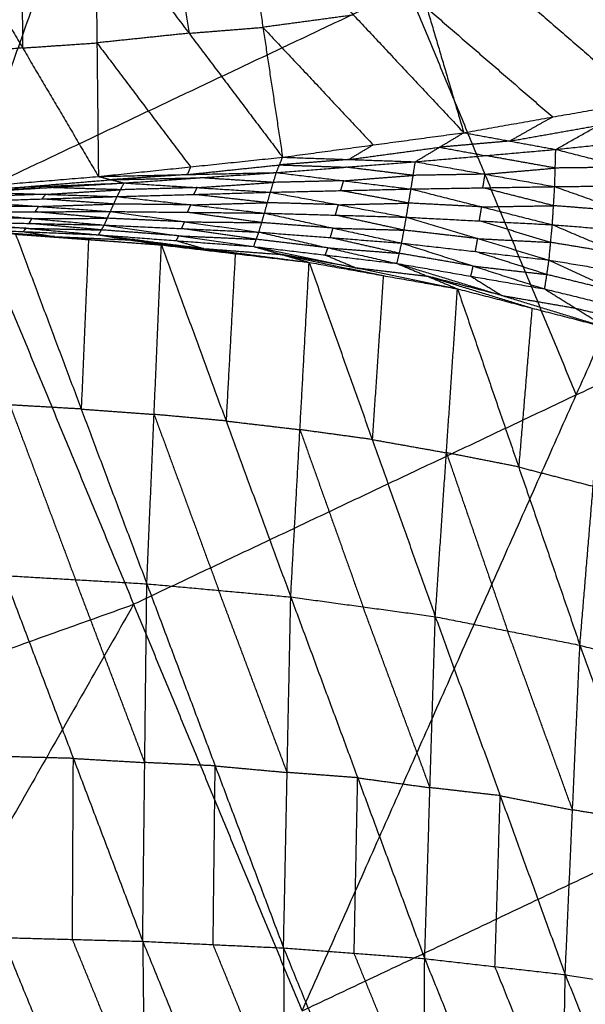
# Model space of a CAD drawing. Header units: millimetres. Extents: x -106 to 110, y -96 to 120.
# Tile 497 of 656: x 30.7 to 34.92, y -62.8 to -55.46. Entities that reach past the tile are written whole.
import ezdxf

# ---------------------------------------------------------------- set-up
doc = ezdxf.new("R2010")
doc.units = ezdxf.units.MM
doc.header["$MEASUREMENT"] = 0
doc.layers.add('Default', color=7, linetype='Continuous', true_color=0x000000)

msp = doc.modelspace()

# ---------------------------------------------------------------- linework, layer by layer
at = {"layer": 'Default'}
for points in [[(30.2937, -56.7884, 4.6759), (31.9399, -52.1324, 4.4319), (33.5861, -47.4764, 4.1879)], [(30.2937, -56.7884, 4.6759), (33.5942, -55.2273, 4.6759), (36.8947, -53.6663, 4.6759)], [(32.8057, -62.8527, 5.5886), (34.8502, -58.2595, 5.1322), (36.8947, -53.6663, 4.6759)], [(34.5463, -54.3222, -0.3923), (34.9424, -55.1958, 0.564), (35.3384, -56.0693, 1.5204)], [(34.5463, -54.3222, -0.3923), (35.3914, -55.0965, 0.5818), (36.2365, -55.8708, 1.5559)], [(33.4621, -54.4455, -0.4987), (33.737, -55.3746, 0.4826), (34.0119, -56.3037, 1.4639)], [(33.4621, -54.4455, -0.4987), (34.4003, -55.2574, 0.5108), (35.3384, -56.0693, 1.5204)], [(31.8164, -54.5939, -0.6362), (31.8896, -55.0781, -0.1366), (31.9628, -55.5624, 0.3629)], [(32.3677, -54.5499, -0.5942), (32.5141, -55.5183, 0.405), (32.6605, -56.4867, 1.4041)], [(32.3677, -54.5499, -0.5942), (33.1898, -55.4268, 0.4349), (34.0119, -56.3037, 1.4639)], [(30.7109, -54.6757, -0.7145), (30.7165, -55.1738, -0.2091), (30.722, -55.672, 0.2963)], [(31.2651, -54.638, -0.6782), (31.2761, -55.6342, 0.3325), (31.2871, -56.6305, 1.3433)], [(31.2651, -54.638, -0.6782), (31.9628, -55.5624, 0.3629), (32.6605, -56.4867, 1.4041)], [(30.1568, -54.7135, -0.7507), (30.722, -55.672, 0.2963), (31.2871, -56.6305, 1.3433)], [(33.5942, -55.2273, 4.6759), (34.2222, -56.7434, 4.904), (34.8502, -58.2595, 5.1322)], [(33.1898, -55.4268, 0.4349), (32.8519, -55.4725, 0.4199), (32.5141, -55.5183, 0.405)], [(33.737, -55.3746, 0.4826), (34.2061, -55.7805, 0.9874), (34.6751, -56.1865, 1.4922)], [(31.9628, -55.5624, 0.3629), (31.6194, -55.5983, 0.3477), (31.2761, -55.6342, 0.3325)], [(31.9628, -55.5624, 0.3629), (32.2384, -55.5403, 0.3839), (32.5141, -55.5183, 0.405)], [(32.5141, -55.5183, 0.405), (32.9252, -55.9568, 0.9195), (33.3362, -56.3952, 1.434)], [(30.722, -55.672, 0.2963), (30.999, -55.6531, 0.3144), (31.2761, -55.6342, 0.3325)], [(31.2761, -55.6342, 0.3325), (31.625, -56.0964, 0.8531), (31.9738, -56.5586, 1.3737)], [(30.722, -55.672, 0.2963), (30.3752, -55.7005, 0.2813), (30.0285, -55.7291, 0.2664)], [(34.0119, -56.3037, 1.4639), (34.6751, -56.1865, 1.4922), (35.3384, -56.0693, 1.5204)], [(34.6979, -56.4287, 1.2564), (35.0181, -56.249, 1.3884), (35.3384, -56.0693, 1.5204)], [(34.6751, -56.1865, 1.4922), (34.515, -56.2763, 1.4262), (34.3549, -56.3662, 1.3602)], [(32.6605, -56.4867, 1.4041), (33.3362, -56.3952, 1.434), (34.0119, -56.3037, 1.4639)], [(33.6504, -56.5206, 1.27), (33.8311, -56.4121, 1.3669), (34.0119, -56.3037, 1.4639)], [(34.0119, -56.3037, 1.4639), (34.3549, -56.3662, 1.3602), (34.6979, -56.4287, 1.2564)], [(34.3549, -56.3662, 1.3602), (34.6865, -56.3076, 1.3743), (35.0181, -56.249, 1.3884)], [(34.3549, -56.3662, 1.3602), (34.093, -56.3892, 1.3636), (33.8311, -56.4121, 1.3669)], [(34.6979, -56.4287, 1.2564), (35.211, -56.3748, 1.2458), (35.7242, -56.3209, 1.2352)], [(33.3362, -56.3952, 1.434), (33.2458, -56.4494, 1.3855), (33.1554, -56.5037, 1.337)], [(33.1554, -56.5037, 1.337), (33.4933, -56.4579, 1.352), (33.8311, -56.4121, 1.3669)], [(33.6504, -56.5206, 1.27), (34.1741, -56.4747, 1.2632), (34.6979, -56.4287, 1.2564)], [(33.8311, -56.4121, 1.3669), (34.0026, -56.4434, 1.3151), (34.1741, -56.4747, 1.2632)], [(34.6902, -56.706, 1.1276), (34.6941, -56.5674, 1.192), (34.6979, -56.4287, 1.2564)], [(34.6979, -56.4287, 1.2564), (35.2148, -56.5613, 1.1681), (35.7317, -56.6939, 1.0797)], [(31.2871, -56.6305, 1.3433), (31.9738, -56.5586, 1.3737), (32.6605, -56.4867, 1.4041)], [(32.6142, -56.6011, 1.2736), (32.6374, -56.5439, 1.3388), (32.6605, -56.4867, 1.4041)], [(32.6142, -56.6011, 1.2736), (33.1323, -56.5609, 1.2718), (33.6504, -56.5206, 1.27)], [(33.1554, -56.5037, 1.337), (32.8964, -56.5238, 1.3379), (32.6374, -56.5439, 1.3388)], [(32.6605, -56.4867, 1.4041), (33.1554, -56.5037, 1.337), (33.6504, -56.5206, 1.27)], [(33.6184, -56.7235, 1.167), (33.6344, -56.6221, 1.2185), (33.6504, -56.5206, 1.27)], [(33.6504, -56.5206, 1.27), (34.1703, -56.6133, 1.1988), (34.6902, -56.706, 1.1276)], [(34.6941, -56.5674, 1.192), (34.4341, -56.521, 1.2276), (34.1741, -56.4747, 1.2632)], [(31.2871, -56.6305, 1.3433), (31.9507, -56.6158, 1.3084), (32.6142, -56.6011, 1.2736)], [(31.478, -56.6788, 1.2673), (32.0461, -56.64, 1.2704), (32.6142, -56.6011, 1.2736)], [(31.9507, -56.6158, 1.3084), (32.294, -56.5799, 1.3236), (32.6374, -56.5439, 1.3388)], [(31.9738, -56.5586, 1.3737), (31.9623, -56.5872, 1.3411), (31.9507, -56.6158, 1.3084)], [(32.5698, -56.7479, 1.1937), (32.592, -56.6745, 1.2337), (32.6142, -56.6011, 1.2736)], [(32.6142, -56.6011, 1.2736), (33.1163, -56.6623, 1.2203), (33.6184, -56.7235, 1.167)], [(32.6374, -56.5439, 1.3388), (32.8848, -56.5524, 1.3053), (33.1323, -56.5609, 1.2718)], [(33.6344, -56.6221, 1.2185), (33.3833, -56.5915, 1.2451), (33.1323, -56.5609, 1.2718)], [(34.1703, -56.6133, 1.1988), (34.4322, -56.5904, 1.1954), (34.6941, -56.5674, 1.192)], [(35.2148, -56.5613, 1.1681), (34.9544, -56.5643, 1.18), (34.6941, -56.5674, 1.192)], [(34.8502, -58.2595, 5.1322), (36.646, -57.4102, 5.1322), (38.4418, -56.5608, 5.1322)], [(29.9001, -56.7448, 1.2835), (30.5936, -56.6876, 1.3134), (31.2871, -56.6305, 1.3433)], [(30.6891, -56.7118, 1.2754), (31.0358, -56.6832, 1.2903), (31.3826, -56.6546, 1.3053)], [(31.2871, -56.6305, 1.3433), (31.3826, -56.6546, 1.3053), (31.478, -56.6788, 1.2673)], [(31.9507, -56.6158, 1.3084), (31.6666, -56.6352, 1.3069), (31.3826, -56.6546, 1.3053)], [(31.3826, -56.6546, 1.3053), (31.7143, -56.6473, 1.2879), (32.0461, -56.64, 1.2704)], [(32.0239, -56.7134, 1.2305), (32.3079, -56.6939, 1.2321), (32.592, -56.6745, 1.2337)], [(32.592, -56.6745, 1.2337), (32.3191, -56.6572, 1.2521), (32.0461, -56.64, 1.2704)], [(33.1163, -56.6623, 1.2203), (32.8542, -56.6684, 1.227), (32.592, -56.6745, 1.2337)], [(33.0941, -56.7357, 1.1804), (33.1052, -56.699, 1.2004), (33.1163, -56.6623, 1.2203)], [(33.1163, -56.6623, 1.2203), (33.3754, -56.6422, 1.2194), (33.6344, -56.6221, 1.2185)], [(34.1703, -56.6133, 1.1988), (33.9023, -56.6177, 1.2086), (33.6344, -56.6221, 1.2185)], [(34.1543, -56.7148, 1.1473), (34.1623, -56.6641, 1.173), (34.1703, -56.6133, 1.1988)], [(29.9001, -56.7448, 1.2835), (30.6891, -56.7118, 1.2754), (31.478, -56.6788, 1.2673)], [(30.1312, -56.7457, 1.2675), (30.5256, -56.7292, 1.2634), (30.9201, -56.7127, 1.2593)], [(30.3622, -56.7467, 1.2514), (30.9201, -56.7127, 1.2593), (31.478, -56.6788, 1.2673)], [(30.3622, -56.7467, 1.2514), (30.8942, -56.7634, 1.2301), (31.4262, -56.7801, 1.2089)], [(30.8942, -56.7634, 1.2301), (31.1731, -56.7464, 1.2341), (31.4521, -56.7294, 1.2381)], [(31.4521, -56.7294, 1.2381), (31.1861, -56.7211, 1.2487), (30.9201, -56.7127, 1.2593)], [(31.4262, -56.7801, 1.2089), (31.4521, -56.7294, 1.2381), (31.478, -56.6788, 1.2673)], [(31.4262, -56.7801, 1.2089), (31.998, -56.764, 1.2013), (32.5698, -56.7479, 1.1937)], [(32.0239, -56.7134, 1.2305), (31.738, -56.7214, 1.2343), (31.4521, -56.7294, 1.2381)], [(31.478, -56.6788, 1.2673), (32.0239, -56.7134, 1.2305), (32.5698, -56.7479, 1.1937)], [(31.998, -56.764, 1.2013), (32.0109, -56.7387, 1.2159), (32.0239, -56.7134, 1.2305)], [(32.5257, -56.9035, 1.19), (32.5477, -56.8257, 1.1919), (32.5698, -56.7479, 1.1937)], [(32.5698, -56.7479, 1.1937), (33.0941, -56.7357, 1.1804), (33.6184, -56.7235, 1.167)], [(32.5698, -56.7479, 1.1937), (33.0767, -56.8409, 1.1788), (33.5836, -56.9339, 1.1638)], [(33.601, -56.8287, 1.1654), (33.3475, -56.7822, 1.1729), (33.0941, -56.7357, 1.1804)], [(33.5836, -56.9339, 1.1638), (33.601, -56.8287, 1.1654), (33.6184, -56.7235, 1.167)], [(33.6184, -56.7235, 1.167), (34.1543, -56.7148, 1.1473), (34.6902, -56.706, 1.1276)], [(33.6184, -56.7235, 1.167), (34.1454, -56.8568, 1.1469), (34.6724, -56.99, 1.1268)], [(34.6813, -56.848, 1.1272), (34.4178, -56.7814, 1.1372), (34.1543, -56.7148, 1.1473)], [(34.6724, -56.99, 1.1268), (34.6813, -56.848, 1.1272), (34.6902, -56.706, 1.1276)], [(34.6902, -56.706, 1.1276), (35.211, -56.7, 1.1037), (35.7317, -56.6939, 1.0797)], [(34.6902, -56.706, 1.1276), (35.2079, -56.8896, 1.1059), (35.7255, -57.0733, 1.0842)], [(30.2937, -56.7884, 4.6759), (31.5497, -59.8205, 5.1322), (32.8057, -62.8527, 5.5886)], [(30.3066, -56.8157, 1.2094), (30.8664, -56.7979, 1.2091), (31.4262, -56.7801, 1.2089)], [(30.3066, -56.8157, 1.2094), (30.8415, -56.8536, 1.2075), (31.3764, -56.8914, 1.2057)], [(30.8942, -56.7634, 1.2301), (30.6143, -56.7723, 1.2303), (30.3344, -56.7812, 1.2304)], [(30.8664, -56.7979, 1.2091), (30.8803, -56.7806, 1.2196), (30.8942, -56.7634, 1.2301)], [(31.4013, -56.8357, 1.2073), (31.1338, -56.8168, 1.2082), (30.8664, -56.7979, 1.2091)], [(31.3764, -56.8914, 1.2057), (31.4013, -56.8357, 1.2073), (31.4262, -56.7801, 1.2089)], [(31.4262, -56.7801, 1.2089), (31.9759, -56.8418, 1.1994), (32.5257, -56.9035, 1.19)], [(32.5477, -56.8257, 1.1919), (32.2728, -56.7949, 1.1966), (31.998, -56.764, 1.2013)], [(30.2545, -56.8956, 1.207), (30.8154, -56.8935, 1.2064), (31.3764, -56.8914, 1.2057)], [(30.2545, -56.8956, 1.207), (30.7925, -56.944, 1.2227), (31.3306, -56.9924, 1.2384)], [(30.8415, -56.8536, 1.2075), (30.561, -56.8546, 1.2079), (30.2806, -56.8557, 1.2082)], [(30.8154, -56.8935, 1.2064), (30.8285, -56.8735, 1.2069), (30.8415, -56.8536, 1.2075)], [(31.3535, -56.9419, 1.222), (31.0845, -56.9177, 1.2142), (30.8154, -56.8935, 1.2064)], [(30.8415, -56.8536, 1.2075), (31.1214, -56.8447, 1.2074), (31.4013, -56.8357, 1.2073)], [(31.3306, -56.9924, 1.2384), (31.3535, -56.9419, 1.222), (31.3764, -56.8914, 1.2057)], [(31.3764, -56.8914, 1.2057), (31.9303, -56.9684, 1.2217), (32.4842, -57.0453, 1.2377)], [(31.3764, -56.8914, 1.2057), (31.951, -56.8975, 1.1979), (32.5257, -56.9035, 1.19)], [(31.9759, -56.8418, 1.1994), (31.6886, -56.8388, 1.2034), (31.4013, -56.8357, 1.2073)], [(31.951, -56.8975, 1.1979), (31.9635, -56.8696, 1.1987), (31.9759, -56.8418, 1.1994)], [(31.9759, -56.8418, 1.1994), (32.2618, -56.8338, 1.1957), (32.5477, -56.8257, 1.1919)], [(33.0767, -56.8409, 1.1788), (32.8122, -56.8333, 1.1853), (32.5477, -56.8257, 1.1919)], [(33.0546, -56.9187, 1.1769), (33.0657, -56.8798, 1.1778), (33.0767, -56.8409, 1.1788)], [(33.0767, -56.8409, 1.1788), (33.3388, -56.8348, 1.1721), (33.601, -56.8287, 1.1654)], [(34.1454, -56.8568, 1.1469), (33.8732, -56.8427, 1.1562), (33.601, -56.8287, 1.1654)], [(34.128, -56.9619, 1.1453), (34.1367, -56.9094, 1.1461), (34.1454, -56.8568, 1.1469)], [(34.1454, -56.8568, 1.1469), (34.4134, -56.8524, 1.1371), (34.6813, -56.848, 1.1272)], [(35.2079, -56.8896, 1.1059), (34.9446, -56.8688, 1.1165), (34.6813, -56.848, 1.1272)], [(30.2071, -56.9679, 1.2291), (30.7478, -57.0165, 1.2704), (31.2885, -57.0651, 1.3116)], [(30.2071, -56.9679, 1.2291), (30.7689, -56.9801, 1.2337), (31.3306, -56.9924, 1.2384)], [(30.7925, -56.944, 1.2227), (30.5117, -56.9379, 1.2204), (30.2308, -56.9317, 1.218)], [(30.7689, -56.9801, 1.2337), (30.7807, -56.9621, 1.2282), (30.7925, -56.944, 1.2227)], [(30.7925, -56.944, 1.2227), (31.073, -56.9429, 1.2224), (31.3535, -56.9419, 1.222)], [(31.9303, -56.9684, 1.2217), (31.6419, -56.9551, 1.2219), (31.3535, -56.9419, 1.222)], [(31.9074, -57.0188, 1.2381), (31.9189, -56.9936, 1.2299), (31.9303, -56.9684, 1.2217)], [(31.9303, -56.9684, 1.2217), (32.2176, -56.9714, 1.2178), (32.5049, -56.9744, 1.2139)], [(32.5049, -56.9744, 1.2139), (32.228, -56.9359, 1.2059), (31.951, -56.8975, 1.1979)], [(32.4842, -57.0453, 1.2377), (32.5049, -56.9744, 1.2139), (32.5257, -56.9035, 1.19)], [(32.5257, -56.9035, 1.19), (33.0373, -57.0152, 1.2099), (33.5489, -57.127, 1.2298)], [(32.5257, -56.9035, 1.19), (33.0546, -56.9187, 1.1769), (33.5836, -56.9339, 1.1638)], [(33.5662, -57.0304, 1.1968), (33.3104, -56.9746, 1.1869), (33.0546, -56.9187, 1.1769)], [(33.5489, -57.127, 1.2298), (33.5662, -57.0304, 1.1968), (33.5836, -56.9339, 1.1638)], [(33.5836, -56.9339, 1.1638), (34.1157, -57.0937, 1.1905), (34.6478, -57.2534, 1.2171)], [(33.5836, -56.9339, 1.1638), (34.128, -56.9619, 1.1453), (34.6724, -56.99, 1.1268)], [(34.6601, -57.1217, 1.172), (34.3941, -57.0418, 1.1586), (34.128, -56.9619, 1.1453)], [(30.1645, -57.017, 1.2784), (30.7265, -57.0411, 1.295), (31.2885, -57.0651, 1.3116)], [(30.1645, -57.017, 1.2784), (30.9605, -57.079, 1.359), (31.7566, -57.141, 1.4395)], [(30.7478, -57.0165, 1.2704), (30.4668, -57.0045, 1.2621), (30.1858, -56.9924, 1.2538)], [(30.4171, -57.0392, 1.3223), (30.8151, -57.0702, 1.3626), (31.2131, -57.1012, 1.4029)], [(30.9605, -57.079, 1.359), (30.6888, -57.0591, 1.3407), (30.4171, -57.0392, 1.3223)], [(30.7265, -57.0411, 1.295), (30.7372, -57.0288, 1.2827), (30.7478, -57.0165, 1.2704)], [(30.7265, -57.0411, 1.295), (30.8435, -57.06, 1.327), (30.9605, -57.079, 1.359)], [(30.7478, -57.0165, 1.2704), (31.0287, -57.0226, 1.2727), (31.3095, -57.0287, 1.275)], [(31.3095, -57.0287, 1.275), (31.0392, -57.0044, 1.2544), (30.7689, -56.9801, 1.2337)], [(31.2885, -57.0651, 1.3116), (31.3095, -57.0287, 1.275), (31.3306, -56.9924, 1.2384)], [(31.8878, -57.0725, 1.2913), (31.5987, -57.0506, 1.2831), (31.3095, -57.0287, 1.275)], [(31.3306, -56.9924, 1.2384), (31.8878, -57.0725, 1.2913), (32.4451, -57.1525, 1.3441)], [(31.3306, -56.9924, 1.2384), (31.9074, -57.0188, 1.2381), (32.4842, -57.0453, 1.2377)], [(32.4646, -57.0989, 1.2909), (32.186, -57.0589, 1.2645), (31.9074, -57.0188, 1.2381)], [(33.0373, -57.0152, 1.2099), (32.7711, -56.9948, 1.2119), (32.5049, -56.9744, 1.2139)], [(33.0165, -57.0861, 1.2338), (33.0269, -57.0507, 1.2219), (33.0373, -57.0152, 1.2099)], [(33.0373, -57.0152, 1.2099), (33.3017, -57.0228, 1.2034), (33.5662, -57.0304, 1.1968)], [(34.1157, -57.0937, 1.1905), (33.841, -57.062, 1.1936), (33.5662, -57.0304, 1.1968)], [(34.6478, -57.2534, 1.2171), (34.6601, -57.1217, 1.172), (34.6724, -56.99, 1.1268)], [(34.6724, -56.99, 1.1268), (35.191, -57.2096, 1.1655), (35.7096, -57.4291, 1.2043)], [(34.6724, -56.99, 1.1268), (35.1989, -57.0316, 1.1055), (35.7255, -57.0733, 1.0842)], [(30.6697, -57.0614, 1.3663), (31.1588, -58.3644, 0.6822), (31.648, -59.6674, -0.0018)], [(30.6697, -57.0614, 1.3663), (31.2131, -57.1012, 1.4029), (31.7566, -57.141, 1.4395)], [(30.9605, -57.079, 1.359), (31.2415, -57.091, 1.3673), (31.5225, -57.1031, 1.3756)], [(31.2131, -57.1012, 1.4029), (31.186, -57.7328, 1.0426), (31.1588, -58.3644, 0.6822)], [(31.2885, -57.0651, 1.3116), (31.5225, -57.1031, 1.3756), (31.7566, -57.141, 1.4395)], [(31.2885, -57.0651, 1.3116), (31.8668, -57.1088, 1.3279), (32.4451, -57.1525, 1.3441)], [(31.2885, -57.0651, 1.3116), (32.0736, -57.168, 1.4189), (32.8587, -57.2709, 1.5261)], [(31.5225, -57.1031, 1.3756), (31.9151, -57.1545, 1.4292), (32.3076, -57.2059, 1.4828)], [(32.0736, -57.168, 1.4189), (31.7981, -57.1355, 1.3972), (31.5225, -57.1031, 1.3756)], [(31.8668, -57.1088, 1.3279), (31.8773, -57.0906, 1.3096), (31.8878, -57.0725, 1.2913)], [(31.8668, -57.1088, 1.3279), (31.9702, -57.1384, 1.3734), (32.0736, -57.168, 1.4189)], [(31.8878, -57.0725, 1.2913), (32.1762, -57.0857, 1.2911), (32.4646, -57.0989, 1.2909)], [(32.4451, -57.1525, 1.3441), (32.4646, -57.0989, 1.2909), (32.4842, -57.0453, 1.2377)], [(32.9989, -57.1622, 1.3065), (32.7318, -57.1305, 1.2987), (32.4646, -57.0989, 1.2909)], [(32.4842, -57.0453, 1.2377), (32.9989, -57.1622, 1.3065), (33.5135, -57.279, 1.3752)], [(32.4842, -57.0453, 1.2377), (33.0165, -57.0861, 1.2338), (33.5489, -57.127, 1.2298)], [(33.5312, -57.203, 1.3025), (33.2739, -57.1446, 1.2682), (33.0165, -57.0861, 1.2338)], [(34.0983, -57.1902, 1.2235), (34.107, -57.1419, 1.207), (34.1157, -57.0937, 1.1905)], [(34.1157, -57.0937, 1.1905), (34.3879, -57.1077, 1.1812), (34.6601, -57.1217, 1.172)], [(31.648, -59.6674, -0.0018), (31.7023, -58.4042, 0.7189), (31.7566, -57.141, 1.4395)], [(31.7566, -57.141, 1.4395), (32.239, -58.4533, 0.7911), (32.7215, -59.7656, 0.1426)], [(31.7566, -57.141, 1.4395), (32.3076, -57.2059, 1.4828), (32.8587, -57.2709, 1.5261)], [(32.0736, -57.168, 1.4189), (32.3627, -57.1898, 1.427), (32.6519, -57.2117, 1.4351)], [(32.4451, -57.1525, 1.3441), (32.6519, -57.2117, 1.4351), (32.8587, -57.2709, 1.5261)], [(32.4451, -57.1525, 1.3441), (32.9793, -57.2158, 1.3597), (33.5135, -57.279, 1.3752)], [(32.4451, -57.1525, 1.3441), (33.2051, -57.3103, 1.4867), (33.9651, -57.468, 1.6293)], [(32.9793, -57.2158, 1.3597), (32.9891, -57.189, 1.3331), (32.9989, -57.1622, 1.3065)], [(32.9989, -57.1622, 1.3065), (33.265, -57.1826, 1.3045), (33.5312, -57.203, 1.3025)], [(33.5135, -57.279, 1.3752), (33.5312, -57.203, 1.3025), (33.5489, -57.127, 1.2298)], [(33.5489, -57.127, 1.2298), (34.0822, -57.298, 1.3209), (34.6155, -57.4691, 1.4119)], [(33.5489, -57.127, 1.2298), (34.0983, -57.1902, 1.2235), (34.6478, -57.2534, 1.2171)], [(34.6317, -57.3613, 1.3145), (34.365, -57.2757, 1.269), (34.0983, -57.1902, 1.2235)], [(35.191, -57.2096, 1.1655), (34.9256, -57.1656, 1.1688), (34.6601, -57.1217, 1.172)], [(32.3076, -57.2059, 1.4828), (32.2733, -57.8296, 1.1369), (32.239, -58.4533, 0.7911)], [(32.6519, -57.2117, 1.4351), (33.0319, -57.2906, 1.5064), (33.4119, -57.3694, 1.5777)], [(33.2051, -57.3103, 1.4867), (32.9285, -57.261, 1.4609), (32.6519, -57.2117, 1.4351)], [(32.9793, -57.2158, 1.3597), (33.0922, -57.263, 1.4232), (33.2051, -57.3103, 1.4867)], [(34.0822, -57.298, 1.3209), (33.8067, -57.2505, 1.3117), (33.5312, -57.203, 1.3025)], [(34.6155, -57.4691, 1.4119), (34.6317, -57.3613, 1.3145), (34.6478, -57.2534, 1.2171)], [(34.6478, -57.2534, 1.2171), (35.1652, -57.4918, 1.3371), (35.6825, -57.7303, 1.457)], [(34.6478, -57.2534, 1.2171), (35.1787, -57.3413, 1.2107), (35.7096, -57.4291, 1.2043)], [(32.7215, -59.7656, 0.1426), (32.7901, -58.5182, 0.8344), (32.8587, -57.2709, 1.5261)], [(32.8587, -57.2709, 1.5261), (33.3292, -58.5918, 0.9192), (33.7996, -59.9127, 0.3122)], [(32.8587, -57.2709, 1.5261), (33.4119, -57.3694, 1.5777), (33.9651, -57.468, 1.6293)], [(33.2051, -57.3103, 1.4867), (33.4722, -57.3419, 1.4945), (33.7393, -57.3735, 1.5023)], [(33.5135, -57.279, 1.3752), (33.7393, -57.3735, 1.5023), (33.9651, -57.468, 1.6293)], [(33.5135, -57.279, 1.3752), (34.0645, -57.3741, 1.3936), (34.6155, -57.4691, 1.4119)], [(33.5135, -57.279, 1.3752), (34.2947, -57.5172, 1.5649), (35.0759, -57.7553, 1.7546)], [(34.0645, -57.3741, 1.3936), (34.0734, -57.3361, 1.3572), (34.0822, -57.298, 1.3209)], [(34.0822, -57.298, 1.3209), (34.3569, -57.3297, 1.3177), (34.6317, -57.3613, 1.3145)], [(33.4119, -57.3694, 1.5777), (33.3705, -57.9806, 1.2485), (33.3292, -58.5918, 0.9192)], [(33.7393, -57.3735, 1.5023), (34.1299, -57.4926, 1.5971), (34.5205, -57.6116, 1.6919)], [(34.2947, -57.5172, 1.5649), (34.017, -57.4453, 1.5336), (33.7393, -57.3735, 1.5023)], [(34.0645, -57.3741, 1.3936), (34.1796, -57.4456, 1.4792), (34.2947, -57.5172, 1.5649)], [(35.1652, -57.4918, 1.3371), (34.8984, -57.4266, 1.3258), (34.6317, -57.3613, 1.3145)], [(33.7996, -59.9127, 0.3122), (33.8824, -58.6903, 0.9708), (33.9651, -57.468, 1.6293)], [(33.9651, -57.468, 1.6293), (34.4216, -58.7965, 1.0698), (34.878, -60.125, 0.5103)], [(33.9651, -57.468, 1.6293), (34.5205, -57.6116, 1.6919), (35.0759, -57.7553, 1.7546)], [(34.6155, -57.4691, 1.4119), (34.8457, -57.6122, 1.5832), (35.0759, -57.7553, 1.7546)], [(34.6155, -57.4691, 1.4119), (35.149, -57.5997, 1.4345), (35.6825, -57.7303, 1.457)], [(34.2947, -57.5172, 1.5649), (34.5702, -57.5647, 1.5741), (34.8457, -57.6122, 1.5832)], [(34.5205, -57.6116, 1.6919), (34.471, -58.2041, 1.3809), (34.4216, -58.7965, 1.0698)], [(34.8457, -57.6122, 1.5832), (35.1124, -57.6775, 1.5945), (35.3792, -57.7428, 1.6058)], [(34.878, -60.125, 0.5103), (34.9769, -58.9401, 1.1324), (35.0759, -57.7553, 1.7546)], [(34.8502, -58.2595, 5.1322), (33.2, -59.04, 5.1322), (31.5497, -59.8205, 5.1322)], [(30.6266, -58.3336, 0.6213), (30.8712, -58.9851, 0.2792), (31.1157, -59.6367, -0.0628)], [(31.1588, -58.3644, 0.6822), (30.8927, -58.349, 0.6517), (30.6266, -58.3336, 0.6213)], [(31.1588, -58.3644, 0.6822), (31.4305, -58.3843, 0.7005), (31.7023, -58.4042, 0.7189)], [(31.7023, -58.4042, 0.7189), (31.9435, -59.0604, 0.3946), (32.1847, -59.7165, 0.0704)], [(32.239, -58.4533, 0.7911), (31.9706, -58.4288, 0.755), (31.7023, -58.4042, 0.7189)], [(32.239, -58.4533, 0.7911), (32.5146, -58.4857, 0.8127), (32.7901, -58.5182, 0.8344)], [(32.7901, -58.5182, 0.8344), (33.0253, -59.1787, 0.5309), (33.2605, -59.8391, 0.2274)], [(33.3292, -58.5918, 0.9192), (33.0596, -58.555, 0.8768), (32.7901, -58.5182, 0.8344)], [(33.3292, -58.5918, 0.9192), (33.6058, -58.6411, 0.945), (33.8824, -58.6903, 0.9708)], [(33.8824, -58.6903, 0.9708), (34.1106, -59.3546, 0.691), (34.3388, -60.0188, 0.4112)], [(34.4216, -58.7965, 1.0698), (34.152, -58.7434, 1.0203), (33.8824, -58.6903, 0.9708)], [(34.4216, -58.7965, 1.0698), (34.6992, -58.8683, 1.1011), (34.9769, -58.9401, 1.1324)], [(32.8057, -62.8527, 5.5886), (36.3973, -61.154, 5.5886), (39.989, -59.4553, 5.5886)], [(30.5835, -59.6059, -0.1237), (31.1004, -60.9694, -0.3224), (31.6174, -62.333, -0.5211)], [(30.5835, -59.6059, -0.1237), (31.1157, -59.6367, -0.0628), (31.648, -59.6674, -0.0018)], [(31.6327, -61.0002, -0.2614), (31.3742, -60.3184, -0.1621), (31.1157, -59.6367, -0.0628)], [(31.6174, -62.333, -0.5211), (31.6327, -61.0002, -0.2614), (31.648, -59.6674, -0.0018)], [(31.648, -59.6674, -0.0018), (32.1579, -61.025, -0.1762), (32.6678, -62.3825, -0.3505)], [(31.648, -59.6674, -0.0018), (32.1847, -59.7165, 0.0704), (32.7215, -59.7656, 0.1426)], [(32.6947, -61.074, -0.104), (32.4397, -60.3953, -0.0168), (32.1847, -59.7165, 0.0704)], [(27.8089, -61.159, 5.1322), (29.6793, -60.4898, 5.1322), (31.5497, -59.8205, 5.1322)], [(31.5497, -59.8205, 5.1322), (30.3073, -62.0059, 5.3604), (29.0648, -64.1912, 5.5886)], [(32.6678, -62.3825, -0.3505), (32.6947, -61.074, -0.104), (32.7215, -59.7656, 0.1426)], [(32.7215, -59.7656, 0.1426), (33.2209, -61.1139, -0.0046), (33.7204, -62.4622, -0.1518)], [(32.7215, -59.7656, 0.1426), (33.2605, -59.8391, 0.2274), (33.7996, -59.9127, 0.3122)], [(33.76, -61.1874, 0.0802), (33.5103, -60.5133, 0.1538), (33.2605, -59.8391, 0.2274)], [(33.7204, -62.4622, -0.1518), (33.76, -61.1874, 0.0802), (33.7996, -59.9127, 0.3122)], [(33.7996, -59.9127, 0.3122), (34.2839, -61.2473, 0.1943), (34.7683, -62.5818, 0.0765)], [(33.7996, -59.9127, 0.3122), (34.3388, -60.0188, 0.4112), (34.878, -60.125, 0.5103)], [(34.8231, -61.3534, 0.2934), (34.5809, -60.6861, 0.3523), (34.3388, -60.0188, 0.4112)], [(34.7683, -62.5818, 0.0765), (34.8231, -61.3534, 0.2934), (34.878, -60.125, 0.5103)], [(34.878, -60.125, 0.5103), (35.3467, -61.4389, 0.4245), (35.8155, -62.7529, 0.3388)], [(34.878, -60.125, 0.5103), (35.4158, -60.2726, 0.6262), (35.9537, -60.4202, 0.7421)], [(31.1004, -60.9694, -0.3224), (30.8385, -60.9625, -0.3585), (30.5765, -60.9555, -0.3946)], [(31.0934, -62.3191, -0.5933), (31.0969, -61.6442, -0.4578), (31.1004, -60.9694, -0.3224)], [(31.1004, -60.9694, -0.3224), (31.3666, -60.9848, -0.2919), (31.6327, -61.0002, -0.2614)], [(32.1579, -61.025, -0.1762), (31.8953, -61.0126, -0.2188), (31.6327, -61.0002, -0.2614)], [(32.1426, -62.3578, -0.4358), (32.1502, -61.6914, -0.306), (32.1579, -61.025, -0.1762)], [(32.1579, -61.025, -0.1762), (32.4263, -61.0495, -0.1401), (32.6947, -61.074, -0.104)], [(33.2209, -61.1139, -0.0046), (32.9578, -61.094, -0.0543), (32.6947, -61.074, -0.104)], [(33.1941, -62.4224, -0.2512), (33.2075, -61.7681, -0.1279), (33.2209, -61.1139, -0.0046)], [(33.2209, -61.1139, -0.0046), (33.4905, -61.1506, 0.0378), (33.76, -61.1874, 0.0802)], [(34.2839, -61.2473, 0.1943), (34.022, -61.2173, 0.1373), (33.76, -61.1874, 0.0802)], [(34.2443, -62.522, -0.0376), (34.2641, -61.8846, 0.0784), (34.2839, -61.2473, 0.1943)], [(34.2839, -61.2473, 0.1943), (34.5535, -61.3003, 0.2439), (34.8231, -61.3534, 0.2934)], [(35.3467, -61.4389, 0.4245), (35.0849, -61.3962, 0.359), (34.8231, -61.3534, 0.2934)], [(30.5695, -62.3051, -0.6655), (31.0934, -62.3191, -0.5933), (31.6174, -62.333, -0.5211)], [(30.5695, -62.3051, -0.6655), (31.1083, -63.6228, -0.4468), (31.6471, -64.9404, -0.2282)], [(31.6322, -63.6367, -0.3746), (31.3628, -62.9779, -0.4839), (31.0934, -62.3191, -0.5933)], [(31.6174, -62.333, -0.5211), (31.6322, -63.6367, -0.3746), (31.6471, -64.9404, -0.2282)], [(31.6174, -62.333, -0.5211), (32.1426, -62.3578, -0.4358), (32.6678, -62.3825, -0.3505)], [(31.6174, -62.333, -0.5211), (32.1489, -63.6339, -0.2884), (32.6803, -64.9349, -0.0558)], [(32.6741, -63.6587, -0.2032), (32.4083, -63.0082, -0.3195), (32.1426, -62.3578, -0.4358)], [(32.6678, -62.3825, -0.3505), (32.6741, -63.6587, -0.2032), (32.6803, -64.9349, -0.0558)], [(32.6678, -62.3825, -0.3505), (33.1894, -63.6618, -0.104), (33.711, -64.941, 0.1425)], [(32.6678, -62.3825, -0.3505), (33.1941, -62.4224, -0.2512), (33.7204, -62.4622, -0.1518)], [(33.7157, -63.7016, -0.0046), (33.4549, -63.062, -0.1279), (33.1941, -62.4224, -0.2512)], [(33.711, -64.941, 0.1425), (33.7157, -63.7016, -0.0046), (33.7204, -62.4622, -0.1518)], [(33.7204, -62.4622, -0.1518), (34.2262, -63.7127, 0.1073), (34.732, -64.9632, 0.3664)], [(33.7204, -62.4622, -0.1518), (34.2443, -62.522, -0.0376), (34.7683, -62.5818, 0.0765)], [(34.7501, -63.7725, 0.2215), (34.4972, -63.1473, 0.0919), (34.2443, -62.522, -0.0376)], [(34.732, -64.9632, 0.3664), (34.7501, -63.7725, 0.2215), (34.7683, -62.5818, 0.0765)], [(34.7683, -62.5818, 0.0765), (35.2592, -63.7948, 0.3479), (35.7502, -65.0078, 0.6193)], [(34.7683, -62.5818, 0.0765), (35.2919, -62.6674, 0.2077), (35.8155, -62.7529, 0.3388)]]:
    msp.add_open_spline(points, degree=2, dxfattribs=at)

doc.saveas('drawing.dxf')
